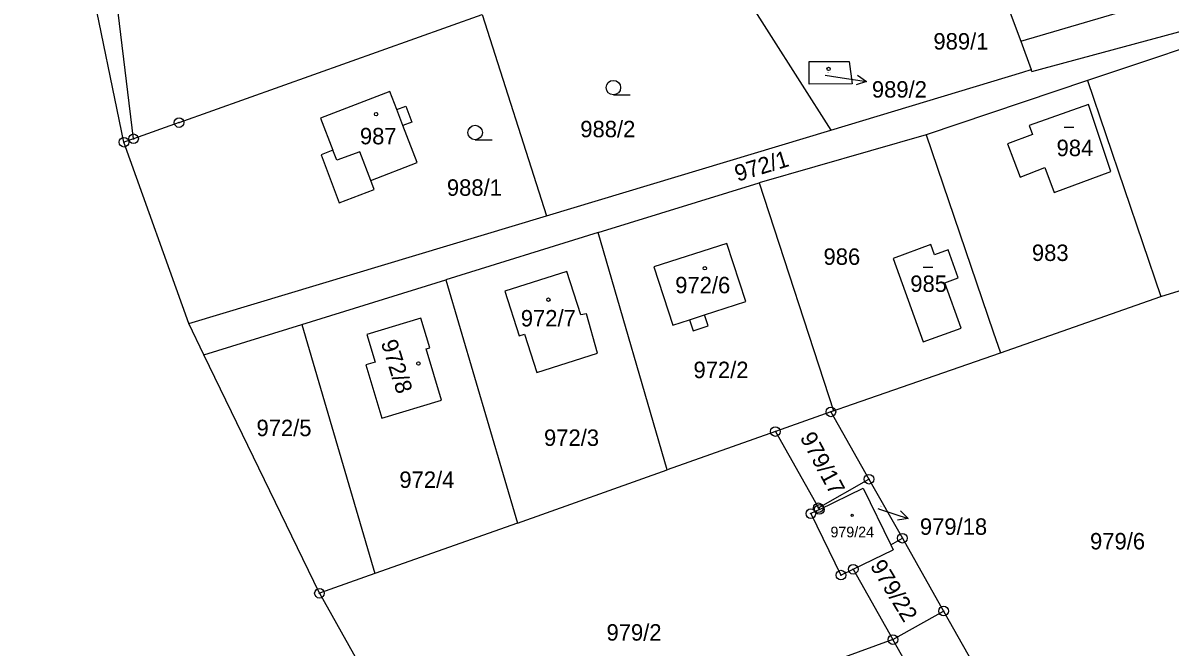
# Model space of a CAD drawing. Extents: x -736345 to -729997, y -1130177 to -1122501.
# Drawn here: x -733570.1 to -733451.5, y -1127479 to -1127414.5 of the extents above; entities that cross this region are included whole.
import ezdxf

# ---------------------------------------------------------------- set-up
doc = ezdxf.new("R2010")
doc.units = 0
for name, color, linetype in [('Vrstva 1', 7, 'Continuous'), ('Vrstva 16', 7, 'Continuous'), ('Vrstva 18', 7, 'Continuous'), ('Vrstva 19', 7, 'Continuous'), ('Vrstva 25', 7, 'Continuous'), ('Vrstva 4', 7, 'Continuous')]:
    doc.layers.add(name, color=color, linetype=linetype)

msp = doc.modelspace()

# ---------------------------------------------------------------- linework, layer by layer
at = {"layer": 'Vrstva 1'}
for points in [[(-733559.67, -1127426.8), (-733570.11, -1127376.12)], [(-733473.92, -1127397.82), (-733466.98, -1127416.37)], [(-733558.68, -1127426.45), (-733561.59, -1127402.56)], [(-733466.98, -1127416.37), (-733422.08, -1127403.16)], [(-733499.41, -1127405.41), (-733486.62, -1127425.55)], [(-733465.82, -1127419.48), (-733414.87, -1127405.71)], [(-733553.97, -1127424.77), (-733522.66, -1127413.6)], [(-733522.66, -1127413.6), (-733515.98, -1127434.41)], [(-733443.38, -1127414.84), (-733460.09, -1127420.42)], [(-733466.98, -1127416.37), (-733465.89, -1127419.3)], [(-733488.85, -1127420.79), (-733488.86, -1127418.44)], [(-733488.86, -1127418.44), (-733484.71, -1127418.45)], [(-733484.71, -1127418.45), (-733484.4, -1127420.78)], [(-733486.62, -1127425.55), (-733466.76, -1127419.56)], [(-733460.09, -1127420.42), (-733476.76, -1127426.05)], [(-733466.76, -1127419.56), (-733465.89, -1127419.3)], [(-733465.82, -1127419.48), (-733465.89, -1127419.3)], [(-733460.09, -1127420.42), (-733452.49, -1127442.76)], [(-733532.2, -1127421.55), (-733539.34, -1127424.32)], [(-733531.47, -1127423.43), (-733532.2, -1127421.55)], [(-733484.4, -1127420.78), (-733488.85, -1127420.79)], [(-733531.47, -1127423.43), (-733530.54, -1127423.07)], [(-733530.54, -1127423.07), (-733529.9, -1127424.73)], [(-733459.96, -1127422.91), (-733466.1, -1127425.06)], [(-733457.66, -1127429.84), (-733459.96, -1127422.91)], [(-733553.97, -1127424.77), (-733558.68, -1127426.45)], [(-733539.34, -1127424.32), (-733538.07, -1127427.64)], [(-733529.9, -1127424.73), (-733530.83, -1127425.09)], [(-733529.36, -1127428.91), (-733530.83, -1127425.09)], [(-733466.1, -1127425.06), (-733465.75, -1127426.02)], [(-733515.98, -1127434.41), (-733486.62, -1127425.55)], [(-733476.76, -1127426.05), (-733494.02, -1127430.99)], [(-733476.76, -1127426.05), (-733469.81, -1127446.42)], [(-733465.75, -1127426.02), (-733468.33, -1127426.97)], [(-733558.68, -1127426.45), (-733559.67, -1127426.8)], [(-733552.98, -1127445.53), (-733559.67, -1127426.8)], [(-733468.33, -1127426.97), (-733467.04, -1127430.4)], [(-733538.07, -1127427.64), (-733539.28, -1127428.1)], [(-733539.28, -1127428.1), (-733537.44, -1127433.07)], [(-733534.15, -1127430.77), (-733529.36, -1127428.91)], [(-733467.04, -1127430.4), (-733464.48, -1127429.43)], [(-733464.48, -1127429.43), (-733463.52, -1127431.99)], [(-733463.52, -1127431.99), (-733457.66, -1127429.84)], [(-733533.79, -1127431.7), (-733534.15, -1127430.77)], [(-733510.65, -1127436.14), (-733494.02, -1127430.99)], [(-733494.02, -1127430.99), (-733486.33, -1127454.58)], [(-733537.44, -1127433.07), (-733533.79, -1127431.7)], [(-733552.98, -1127445.53), (-733515.98, -1127434.41)], [(-733510.65, -1127436.14), (-733526.41, -1127441.02)], [(-733503.51, -1127460.67), (-733510.65, -1127436.14)], [(-733497.35, -1127437.27), (-733504.89, -1127439.7)], [(-733495.4, -1127443.26), (-733497.35, -1127437.27)], [(-733476.28, -1127437.36), (-733480.16, -1127438.83)], [(-733475.89, -1127438.44), (-733476.28, -1127437.36)], [(-733474.48, -1127437.93), (-733475.89, -1127438.44)], [(-733473.43, -1127440.82), (-733474.48, -1127437.93)], [(-733480.16, -1127438.83), (-733477.05, -1127447.44)], [(-733513.88, -1127440.16), (-733520.3, -1127442.19)], [(-733512.45, -1127444.65), (-733513.88, -1127440.16)], [(-733504.89, -1127439.7), (-733502.92, -1127445.71)], [(-733541.27, -1127445.63), (-733526.41, -1127441.02)], [(-733526.41, -1127441.02), (-733518.99, -1127466.17)], [(-733474.83, -1127441.33), (-733473.43, -1127440.82)], [(-733473.13, -1127446.01), (-733474.83, -1127441.33)], [(-733520.3, -1127442.19), (-733518.83, -1127446.83)], [(-733469.08, -1127448.56), (-733452.49, -1127442.76)], [(-733452.49, -1127442.76), (-733450.59, -1127442.15)], [(-733499.65, -1127444.65), (-733495.4, -1127443.26)], [(-733528.97, -1127444.98), (-733534.57, -1127446.67)], [(-733528.04, -1127448.05), (-733528.97, -1127444.98)], [(-733511.86, -1127444.54), (-733512.45, -1127444.65)], [(-733510.72, -1127448.61), (-733511.86, -1127444.54)], [(-733502.92, -1127445.71), (-733501.2, -1127445.15)], [(-733501.2, -1127445.15), (-733500.83, -1127446.3)], [(-733499.27, -1127445.79), (-733499.65, -1127444.65)], [(-733551.41, -1127448.77), (-733552.98, -1127445.53)], [(-733551.41, -1127448.77), (-733541.27, -1127445.63)], [(-733541.27, -1127445.63), (-733533.74, -1127471.4)], [(-733500.83, -1127446.3), (-733499.27, -1127445.79)], [(-733477.05, -1127447.44), (-733473.13, -1127446.01)], [(-733469.81, -1127446.42), (-733469.08, -1127448.56)], [(-733534.57, -1127446.67), (-733533.7, -1127449.54)], [(-733518.83, -1127446.83), (-733518.25, -1127446.64)], [(-733518.25, -1127446.64), (-733516.99, -1127450.6)], [(-733539.46, -1127473.43), (-733551.41, -1127448.77)], [(-733528.43, -1127448.16), (-733528.04, -1127448.05)], [(-733526.83, -1127453.48), (-733528.43, -1127448.16)], [(-733516.99, -1127450.6), (-733510.72, -1127448.61)], [(-733485.16, -1127454.17), (-733469.08, -1127448.56)], [(-733533.7, -1127449.54), (-733534.66, -1127449.83)], [(-733534.66, -1127449.83), (-733533, -1127455.34)], [(-733533, -1127455.34), (-733526.83, -1127453.48)], [(-733486.6, -1127454.68), (-733492.34, -1127456.71)], [(-733486.33, -1127454.58), (-733486.6, -1127454.68)], [(-733486.6, -1127454.68), (-733482.66, -1127461.64)], [(-733486.33, -1127454.58), (-733485.16, -1127454.17)], [(-733492.34, -1127456.71), (-733503.51, -1127460.67)], [(-733492.34, -1127456.71), (-733487.89, -1127464.6)], [(-733518.99, -1127466.17), (-733503.51, -1127460.67)], [(-733487.89, -1127464.6), (-733482.66, -1127461.64)], [(-733482.66, -1127461.64), (-733479.21, -1127467.74)], [(-733487.79, -1127464.77), (-733483.26, -1127462.56)], [(-733483.26, -1127462.56), (-733480.41, -1127468.42)], [(-733487.79, -1127464.77), (-733488.67, -1127465.2)], [(-733488.67, -1127465.2), (-733485.56, -1127471.56)], [(-733487.89, -1127464.6), (-733487.79, -1127464.77)], [(-733518.99, -1127466.17), (-733533.74, -1127471.4)], [(-733480.41, -1127468.42), (-733479.21, -1127467.74)], [(-733479.21, -1127467.74), (-733474.95, -1127475.27)], [(-733484.29, -1127470.95), (-733480.16, -1127468.93)], [(-733480.41, -1127468.42), (-733480.16, -1127468.93)], [(-733533.74, -1127471.4), (-733539.46, -1127473.43)], [(-733485.56, -1127471.56), (-733484.29, -1127470.95)], [(-733484.29, -1127470.95), (-733480.18, -1127478.22)], [(-733539.46, -1127473.43), (-733527.14, -1127495.36)], [(-733480.18, -1127478.22), (-733474.95, -1127475.27)], [(-733474.95, -1127475.27), (-733463.56, -1127495.43)], [(-733480.18, -1127478.22), (-733527.14, -1127495.36)], [(-733468.02, -1127499.74), (-733480.18, -1127478.22)]]:
    msp.add_lwpolyline(points, dxfattribs=at)
at = {"layer": 'Vrstva 16'}
for points in [[(-733487.18, -1127419.86), (-733485.89, -1127420.06)], [(-733481.73, -1127464.68), (-733481.46, -1127464.77)]]:
    msp.add_lwpolyline(points, dxfattribs=at)
at = {"layer": 'Vrstva 25'}
for points in [[(-733485.89, -1127420.06), (-733482.925, -1127420.513)], [(-733483.838, -1127419.869), (-733482.925, -1127420.513), (-733483.989, -1127420.856)], [(-733509.08, -1127421.91), (-733507.33, -1127421.91)], [(-733462.49, -1127425.26), (-733461.49, -1127425.26)], [(-733523.37, -1127426.55), (-733521.62, -1127426.55)], [(-733477.06, -1127439.71), (-733476.06, -1127439.71)], [(-733481.46, -1127464.77), (-733478.606, -1127465.692)], [(-733479.404, -1127464.908), (-733478.606, -1127465.692), (-733479.711, -1127465.86)]]:
    msp.add_lwpolyline(points, dxfattribs=at)
for centre, radius in [((-733486.84, -1127419.22), 0.175), ((-733509.08, -1127421.16), 0.75), ((-733533.61, -1127423.9), 0.175), ((-733553.97, -1127424.77), 0.5), ((-733553.97, -1127424.77), 0.032), ((-733523.37, -1127425.8), 0.75), ((-733559.67, -1127426.8), 0.5), ((-733558.68, -1127426.45), 0.5), ((-733559.67, -1127426.8), 0.032), ((-733558.68, -1127426.45), 0.032), ((-733499.63, -1127439.83), 0.175), ((-733515.8, -1127443.08), 0.175), ((-733529.23, -1127449.68), 0.174), ((-733486.6, -1127454.68), 0.5), ((-733486.6, -1127454.68), 0.032), ((-733492.34, -1127456.71), 0.5), ((-733492.34, -1127456.71), 0.032), ((-733482.66, -1127461.64), 0.5), ((-733482.66, -1127461.64), 0.032), ((-733487.89, -1127464.6), 0.5), ((-733487.79, -1127464.77), 0.5), ((-733488.67, -1127465.2), 0.5), ((-733488.67, -1127465.2), 0.032), ((-733487.89, -1127464.6), 0.032), ((-733487.79, -1127464.77), 0.032), ((-733484.4, -1127465.39), 0.118), ((-733479.21, -1127467.74), 0.5), ((-733479.21, -1127467.74), 0.032), ((-733485.56, -1127471.56), 0.5), ((-733484.29, -1127470.95), 0.5), ((-733484.29, -1127470.95), 0.032), ((-733485.56, -1127471.56), 0.032), ((-733539.46, -1127473.43), 0.5), ((-733539.46, -1127473.43), 0.032), ((-733474.95, -1127475.27), 0.5), ((-733474.95, -1127475.27), 0.032), ((-733480.18, -1127478.22), 0.5), ((-733480.18, -1127478.22), 0.032)]:
    msp.add_circle(centre, radius, dxfattribs=at)
at = {"layer": 'Vrstva 4'}
for points in [[(-733530.83, -1127425.09), (-733531.47, -1127423.43)], [(-733537.67, -1127428.67), (-733538.07, -1127427.64)], [(-733535.3, -1127427.8), (-733537.67, -1127428.67)], [(-733534.15, -1127430.77), (-733535.3, -1127427.8)], [(-733501.2, -1127445.15), (-733499.65, -1127444.65)]]:
    msp.add_lwpolyline(points, dxfattribs=at)

# ---------------------------------------------------------------- texts
at = {"layer": 'Vrstva 16'}
for s, p in [('989/2', (-733482.36, -1127422.19)), ('979/18', (-733477.4, -1127467.39))]:
    msp.add_text(s, height=1.7, dxfattribs=at).set_placement(p)
at = {"layer": 'Vrstva 18'}
for s, height, p in [('989/1', 1.7, (-733476, -1127417.22)), ('988/2', 1.7, (-733512.5, -1127426.29)), ('988/1', 1.7, (-733526.29, -1127432.34)), ('986', 1.7, (-733487.36, -1127439.48)), ('983', 1.7, (-733465.82, -1127439.08)), ('972/2', 1.7, (-733500.8, -1127451.19)), ('972/5', 1.7, (-733545.97, -1127457.19)), ('972/3', 1.7, (-733516.25, -1127458.2)), ('972/4', 1.7, (-733531.2, -1127462.54)), ('979/18', 0.1, (-733481.53, -1127464.48)), ('979/6', 1.7, (-733459.81, -1127468.9)), ('979/2', 1.7, (-733509.79, -1127478.33))]:
    msp.add_text(s, height=height, dxfattribs=at).set_placement(p)
for s, rotation, p in [('972/1', 16.80013, (-733496.247, -1127430.891)), ('979/17', 298.10237, (-733489.84, -1127457.322)), ('979/22', 301.00239, (-733482.596, -1127470.598))]:
    msp.add_text(s, height=1.7, rotation=rotation, dxfattribs=at).set_placement(p)
at = {"layer": 'Vrstva 19'}
for s, height, p in [('989/2', 0.1, (-733486.98, -1127419.66)), ('987', 1.7, (-733535.28, -1127427.02)), ('984', 1.7, (-733463.27, -1127428.24)), ('972/6', 1.7, (-733502.69, -1127442.42)), ('985', 1.7, (-733478.39, -1127442.28)), ('972/7', 1.7, (-733518.65, -1127445.85)), ('979/24', 1.1, (-733486.64, -1127467.65))]:
    msp.add_text(s, height=height, dxfattribs=at).set_placement(p)
msp.add_text('972/8', height=1.7, rotation=287.50229, dxfattribs=at).set_placement((-733533.13, -1127447.51))

doc.saveas('drawing.dxf')
